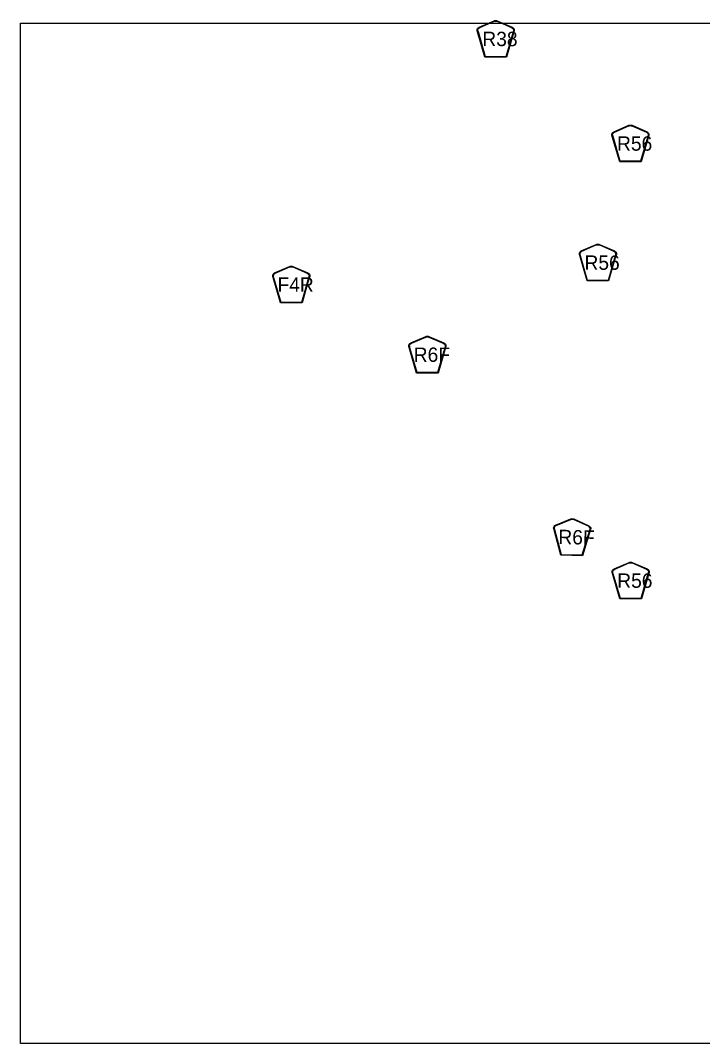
# Model space of a CAD drawing. Extents: x -1403959 to 81668, y -1400582 to 11018.
# Drawn here: x 10133 to 11482, y 7924 to 9949 of the extents above; entities that cross this region are included whole.
import ezdxf

# ---------------------------------------------------------------- set-up
doc = ezdxf.new("R2010")
doc.units = 0
for name, color, linetype in [('tdCiCityPrivStreetTxt', 7, 'Continuous'), ('tdCiHydroRiver', 7, 'Continuous'), ('tdRailUP', 7, 'Continuous')]:
    doc.layers.add(name, color=color, linetype=linetype)

msp = doc.modelspace()

# ---------------------------------------------------------------- linework, layer by layer
at = {"layer": 'tdCiCityPrivStreetTxt'}
for points in [[(11318.4, 9669.3), (11303.8, 9719.6), (11303.1, 9721.9), (11303, 9723), (11303, 9724.4), (11303.7, 9726.2), (11305, 9727.7), (11306.7, 9728.9), (11336.4, 9741.7), (11337.8, 9742), (11339.6, 9742.2), (11341.5, 9742), (11342.8, 9741.7), (11372.5, 9728.9), (11374.2, 9727.7), (11375.5, 9726.2), (11376.3, 9724.4), (11376.3, 9723), (11376.1, 9721.9), (11375.4, 9719.6), (11360.9, 9669.3)], [(11319.4, 9670.5), (11305.2, 9719.4), (11304.6, 9721.6), (11304.5, 9722.6), (11304.5, 9723.9), (11305.2, 9725.7), (11306.4, 9727.1), (11308.1, 9728.3), (11336.6, 9740.6), (11337.8, 9740.9), (11339.6, 9741), (11341.4, 9740.9), (11342.7, 9740.6), (11371.2, 9728.3), (11372.8, 9727.1), (11374.1, 9725.7), (11374.8, 9723.9), (11374.8, 9722.6), (11374.7, 9721.6), (11374, 9719.4), (11359.9, 9670.5)], [(11254, 9433.5), (11239.4, 9483.7), (11238.8, 9486.1), (11238.6, 9487.1), (11238.6, 9488.5), (11239.4, 9490.3), (11240.7, 9491.8), (11242.4, 9493), (11272.1, 9505.9), (11273.4, 9506.2), (11275.3, 9506.3), (11277.1, 9506.2), (11278.4, 9505.9), (11308.1, 9493), (11309.8, 9491.8), (11311.1, 9490.3), (11311.9, 9488.5), (11311.9, 9487.1), (11311.8, 9486.1), (11311.1, 9483.7), (11296.5, 9433.5)], [(11255, 9434.6), (11240.9, 9483.5), (11240.2, 9485.8), (11240.1, 9486.8), (11240.1, 9488.1), (11240.8, 9489.8), (11242.1, 9491.3), (11243.7, 9492.4), (11272.2, 9504.8), (11273.5, 9505), (11275.3, 9505.2), (11277, 9505), (11278.3, 9504.8), (11306.8, 9492.4), (11308.5, 9491.3), (11309.7, 9489.8), (11310.4, 9488.1), (11310.4, 9486.8), (11310.3, 9485.8), (11309.6, 9483.5), (11295.5, 9434.6)]]:
    msp.add_lwpolyline(points, close=True, dxfattribs=at)
at = {"layer": 'tdCiHydroRiver'}
for points in [[(11051.8, 9876.4), (11037.2, 9926.6), (11036.5, 9928.9), (11036.4, 9930), (11036.4, 9931.4), (11037.2, 9933.2), (11038.5, 9934.7), (11040.2, 9935.9), (11069.9, 9948.7), (11071.2, 9949), (11073, 9949.2), (11074.9, 9949), (11076.2, 9948.7), (11105.9, 9935.9), (11107.6, 9934.7), (11108.9, 9933.2), (11109.7, 9931.4), (11109.7, 9930), (11109.5, 9928.9), (11108.9, 9926.6), (11094.3, 9876.4)], [(11052.8, 9877.5), (11038.7, 9926.4), (11038, 9928.6), (11037.9, 9929.6), (11037.9, 9930.9), (11038.6, 9932.7), (11039.8, 9934.1), (11041.5, 9935.3), (11070, 9947.6), (11071.3, 9947.9), (11073, 9948.1), (11074.8, 9947.9), (11076.1, 9947.6), (11104.6, 9935.3), (11106.2, 9934.1), (11107.5, 9932.7), (11108.2, 9930.9), (11108.2, 9929.6), (11108.1, 9928.6), (11107.4, 9926.4), (11093.3, 9877.5)], [(10647.1, 9390), (10632.6, 9440.2), (10631.9, 9442.6), (10631.8, 9443.6), (10631.8, 9445), (10632.5, 9446.8), (10633.8, 9448.4), (10635.5, 9449.5), (10665.2, 9462.4), (10666.5, 9462.7), (10668.4, 9462.8), (10670.2, 9462.7), (10671.6, 9462.4), (10701.3, 9449.5), (10703, 9448.4), (10704.3, 9446.8), (10705, 9445), (10705, 9443.6), (10704.9, 9442.6), (10704.2, 9440.2), (10689.7, 9390)], [(10648.2, 9391.1), (10634, 9440), (10633.3, 9442.3), (10633.2, 9443.3), (10633.2, 9444.6), (10633.9, 9446.4), (10635.2, 9447.8), (10636.8, 9448.9), (10665.3, 9461.3), (10666.6, 9461.5), (10668.4, 9461.7), (10670.2, 9461.5), (10671.4, 9461.3), (10700, 9448.9), (10701.6, 9447.8), (10702.8, 9446.4), (10703.6, 9444.6), (10703.6, 9443.3), (10703.4, 9442.3), (10702.8, 9440), (10688.6, 9391.1)], [(10916.6, 9251.3), (10902, 9301.5), (10901.3, 9303.9), (10901.2, 9304.9), (10901.2, 9306.3), (10901.9, 9308.1), (10903.2, 9309.6), (10904.9, 9310.8), (10934.6, 9323.7), (10936, 9324), (10937.8, 9324.1), (10939.7, 9324), (10941, 9323.7), (10970.7, 9310.8), (10972.4, 9309.6), (10973.7, 9308.1), (10974.5, 9306.3), (10974.5, 9304.9), (10974.3, 9303.9), (10973.6, 9301.5), (10959.1, 9251.3)], [(10917.6, 9252.4), (10903.4, 9301.3), (10902.8, 9303.5), (10902.6, 9304.5), (10902.6, 9305.9), (10903.4, 9307.6), (10904.6, 9309.1), (10906.2, 9310.2), (10934.8, 9322.5), (10936, 9322.8), (10937.8, 9323), (10939.6, 9322.8), (10940.9, 9322.5), (10969.4, 9310.2), (10971, 9309.1), (10972.3, 9307.6), (10973, 9305.9), (10973, 9304.5), (10972.9, 9303.5), (10972.2, 9301.3), (10958, 9252.4)], [(11202, 8890.6), (11188.5, 8941.1), (11187.8, 8943.4), (11187.7, 8944.5), (11187.8, 8945.9), (11188.6, 8947.7), (11189.9, 8949.2), (11191.6, 8950.3), (11221.6, 8962.6), (11222.9, 8962.9), (11224.7, 8963), (11226.6, 8962.8), (11227.9, 8962.5), (11257.4, 8949), (11259, 8947.8), (11260.3, 8946.3), (11261, 8944.4), (11261, 8943), (11260.8, 8942), (11260.1, 8939.7), (11244.6, 8889.7)], [(11203.1, 8891.7), (11189.9, 8940.8), (11189.3, 8943.1), (11189.2, 8944.1), (11189.2, 8945.4), (11190, 8947.2), (11191.2, 8948.6), (11192.9, 8949.7), (11221.7, 8961.5), (11222.9, 8961.7), (11224.7, 8961.8), (11226.5, 8961.7), (11227.8, 8961.3), (11256, 8948.5), (11257.6, 8947.3), (11258.9, 8945.8), (11259.5, 8944), (11259.5, 8942.7), (11259.4, 8941.7), (11258.7, 8939.5), (11243.5, 8890.9)], [(11318.8, 8804), (11304.2, 8854.3), (11303.5, 8856.6), (11303.4, 8857.7), (11303.4, 8859), (11304.2, 8860.9), (11305.5, 8862.4), (11307.2, 8863.6), (11336.9, 8876.4), (11338.2, 8876.7), (11340, 8876.9), (11341.9, 8876.7), (11343.2, 8876.4), (11372.9, 8863.6), (11374.6, 8862.4), (11375.9, 8860.9), (11376.7, 8859), (11376.7, 8857.7), (11376.6, 8856.6), (11375.9, 8854.3), (11361.3, 8804)], [(11319.8, 8805.2), (11305.7, 8854), (11305, 8856.3), (11304.9, 8857.3), (11304.9, 8858.6), (11305.6, 8860.4), (11306.8, 8861.8), (11308.5, 8863), (11337, 8875.3), (11338.3, 8875.6), (11340, 8875.7), (11341.8, 8875.6), (11343.1, 8875.3), (11371.6, 8863), (11373.3, 8861.8), (11374.5, 8860.4), (11375.2, 8858.6), (11375.2, 8857.3), (11375.1, 8856.3), (11374.4, 8854), (11360.3, 8805.2)]]:
    msp.add_lwpolyline(points, close=True, dxfattribs=at)
at = {"layer": 'tdRailUP'}
msp.add_lwpolyline([(10132.5, 9944), (13267.5, 9944), (13267.5, 7924), (10132.5, 7924)], close=True, dxfattribs=at)

# ---------------------------------------------------------------- texts
at = {"layer": 'tdCiCityPrivStreetTxt'}
for p in [(11313.2, 9691.4), (11248.8, 9455.6)]:
    msp.add_text('R56', height=28.41, dxfattribs=at).set_placement(p)
at = {"layer": 'tdCiHydroRiver'}
for s, p in [('R38', (11046.6, 9898.4)), ('F4R', (10641.2, 9412.1)), ('R6F', (10910.8, 9273.4)), ('R56', (11313.6, 8826.1))]:
    msp.add_text(s, height=28.41, dxfattribs=at).set_placement(p)
msp.add_text('R6F', height=28.41, rotation=358.8649, dxfattribs=at).set_placement((11196.8, 8912.8))

doc.saveas('drawing.dxf')
